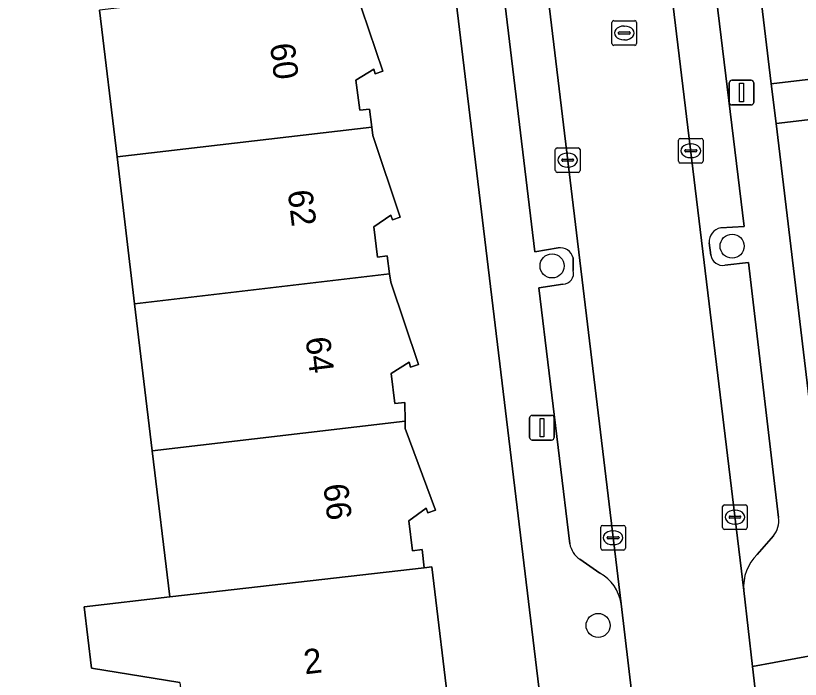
# Model space of a CAD drawing. Extents: x 162073 to 163043, y 381818 to 382561.
# Drawn here: x 162337.92 to 162369.75, y 382277.89 to 382304.8 of the extents above; entities that cross this region are included whole.
import ezdxf

# ---------------------------------------------------------------- set-up
doc = ezdxf.new("R2010")
doc.units = 0
for name, color, linetype in [('IMGEO_Boom', 7, 'Continuous'), ('IMGEO_Erf', 7, 'Continuous'), ('IMGEO_Kolk', 7, 'Continuous'), ('IMGEO_Lichtmast', 7, 'Continuous'), ('IMGEO_Pand', 7, 'Continuous'), ('IMGEO_Pand_nummerreeks', 7, 'Continuous'), ('IMGEO_Parkeervlak_open', 7, 'Continuous'), ('IMGEO_Rijbaan_lokaal_open', 7, 'Continuous'), ('IMGEO_Rioolput', 7, 'Continuous'), ('IMGEO_Voetpad_open', 7, 'Continuous')]:
    doc.layers.add(name, color=color, linetype=linetype)

msp = doc.modelspace()

# ---------------------------------------------------------------- linework, layer by layer
at = {"layer": 'IMGEO_Boom'}
for centre in [(162366.981, 382295.456), (162359.677, 382294.655), (162361.545, 382280.073)]:
    msp.add_circle(centre, 0.489, dxfattribs=at)
at = {"layer": 'IMGEO_Erf'}
for points in [[(162363.534, 382344.049), (162368.571, 382302.036), (162372.693, 382302.53)], [(162359.231, 382276.781), (162352.611, 382331.718)], [(162351.677, 382305.916), (162352.818, 382302.551), (162352.506, 382302.445), (162352.442, 382302.635), (162351.721, 382302.19), (162351.875, 382300.969), (162352.271, 382301.019), (162352.364, 382300.284), (162352.407, 382299.948), (162353.516, 382296.633), (162353.204, 382296.527), (162353.14, 382296.717), (162352.443, 382296.236), (162352.597, 382295.015), (162352.993, 382295.065), (162353.087, 382294.328), (162353.13, 382293.993), (162354.252, 382290.661), (162353.94, 382290.555), (162353.876, 382290.745), (162353.149, 382290.293), (162353.303, 382289.072), (162353.699, 382289.122), (162353.712, 382288.36), (162353.717, 382288.058), (162354.948, 382284.743), (162354.636, 382284.637), (162354.572, 382284.827), (162353.863, 382284.321), (162354.017, 382283.1), (162354.413, 382283.15), (162354.489, 382282.413), (162354.8, 382282.448), (162355.54, 382276.253)], [(162344.581, 382277.765), (162340.988, 382278.342), (162340.69, 382280.824), (162344.164, 382281.24), (162343.455, 382287.16), (162342.741, 382293.117), (162342.028, 382299.074), (162341.314, 382305.032)], [(162372.108, 382300.826), (162368.764, 382300.425), (162371.326, 382279.053)]]:
    msp.add_lwpolyline(points, dxfattribs=at)
at = {"layer": 'IMGEO_Kolk'}
for p, q in [((162364.805, 382298.9), (162364.805, 382299.752)), ((162364.88, 382299.826), (162365.732, 382299.826)), ((162365.293, 382299.606), (162365.318, 382299.606)), ((162365.806, 382299.752), (162365.806, 382298.9)), ((162359.809, 382298.52), (162359.809, 382299.372)), ((162359.884, 382299.446), (162360.736, 382299.446)), ((162360.81, 382299.372), (162360.81, 382298.52)), ((162365.064, 382299.32), (162365.064, 382299.332)), ((162365.502, 382299.283), (162365.104, 382299.283)), ((162365.107, 382299.369), (162365.505, 382299.369)), ((162365.548, 382299.332), (162365.548, 382299.32)), ((162360.068, 382298.94), (162360.068, 382298.952)), ((162360.111, 382298.989), (162360.509, 382298.989)), ((162360.297, 382299.226), (162360.322, 382299.226)), ((162360.552, 382298.952), (162360.552, 382298.94)), ((162365.316, 382299.046), (162365.291, 382299.046)), ((162360.506, 382298.903), (162360.108, 382298.903)), ((162360.32, 382298.666), (162360.295, 382298.666)), ((162365.732, 382298.826), (162364.88, 382298.826)), ((162360.736, 382298.446), (162359.884, 382298.446)), ((162366.671, 382284.966), (162367.523, 382284.966)), ((162366.596, 382284.04), (162366.596, 382284.892)), ((162367.084, 382284.746), (162367.109, 382284.746)), ((162367.597, 382284.892), (162367.597, 382284.04)), ((162366.855, 382284.46), (162366.855, 382284.472)), ((162367.293, 382284.423), (162366.895, 382284.423)), ((162366.898, 382284.509), (162367.296, 382284.509)), ((162367.339, 382284.472), (162367.339, 382284.46)), ((162361.651, 382283.204), (162361.651, 382284.056)), ((162361.726, 382284.13), (162362.578, 382284.13)), ((162362.652, 382284.056), (162362.652, 382283.204)), ((162367.107, 382284.186), (162367.082, 382284.186)), ((162361.953, 382283.673), (162362.351, 382283.673)), ((162362.139, 382283.91), (162362.164, 382283.91)), ((162367.523, 382283.966), (162366.671, 382283.966)), ((162361.91, 382283.624), (162361.91, 382283.636)), ((162362.348, 382283.587), (162361.95, 382283.587)), ((162362.162, 382283.35), (162362.137, 382283.35)), ((162362.394, 382283.636), (162362.394, 382283.624)), ((162362.578, 382283.13), (162361.726, 382283.13))]:
    msp.add_line(p, q, dxfattribs=at)
for points in [[(162364.805, 382298.9), (162364.805, 382299.752)], [(162364.88, 382299.826), (162365.732, 382299.826)], [(162365.806, 382299.752), (162365.806, 382298.9)], [(162359.809, 382298.52), (162359.809, 382299.372)], [(162359.884, 382299.446), (162360.736, 382299.446)], [(162360.81, 382299.372), (162360.81, 382298.52)], [(162365.732, 382298.826), (162364.88, 382298.826)], [(162360.736, 382298.446), (162359.884, 382298.446)], [(162366.671, 382284.966), (162367.523, 382284.966)], [(162366.596, 382284.04), (162366.596, 382284.892)], [(162367.597, 382284.892), (162367.597, 382284.04)], [(162361.651, 382283.204), (162361.651, 382284.056)], [(162361.726, 382284.13), (162362.578, 382284.13)], [(162362.652, 382284.056), (162362.652, 382283.204)], [(162367.523, 382283.966), (162366.671, 382283.966)], [(162362.578, 382283.13), (162361.726, 382283.13)]]:
    msp.add_lwpolyline(points, dxfattribs=at)
for centre, radius, start, end in [((162364.882, 382299.75), 0.0765, 91.552, 178.448), ((162364.882, 382299.75), 0.0765, 91.552, 178.448), ((162365.73, 382299.75), 0.0765, 1.552, 88.448), ((162365.73, 382299.75), 0.0765, 1.552, 88.448), ((162359.886, 382299.37), 0.0765, 91.552, 178.448), ((162359.886, 382299.37), 0.0765, 91.552, 178.448), ((162360.734, 382299.37), 0.0765, 1.552, 88.448), ((162360.734, 382299.37), 0.0765, 1.552, 88.448), ((162365.104, 382299.329), 0.0403, 85.8775, 175.7526), ((162365.101, 382299.319), 0.0366, 178.938, 274.7102), ((162365.505, 382299.326), 0.043, 264.8664, 352.4533), ((162365.509, 382299.331), 0.0386, 1.7309, 96.639), ((162360.108, 382298.949), 0.0403, 85.8775, 175.7526), ((162360.513, 382298.951), 0.0386, 1.7309, 96.639), ((162360.105, 382298.939), 0.0366, 178.938, 274.7102), ((162360.509, 382298.946), 0.043, 264.8664, 352.4533), ((162364.882, 382298.902), 0.0765, 181.552, 268.448), ((162364.882, 382298.902), 0.0765, 181.552, 268.448), ((162365.73, 382298.902), 0.0765, 271.552, 358.448), ((162365.73, 382298.902), 0.0765, 271.552, 358.448), ((162359.886, 382298.522), 0.0765, 181.552, 268.448), ((162359.886, 382298.522), 0.0765, 181.552, 268.448), ((162360.734, 382298.522), 0.0765, 271.552, 358.448), ((162360.734, 382298.522), 0.0765, 271.552, 358.448), ((162366.673, 382284.89), 0.0765, 91.552, 178.448), ((162366.673, 382284.89), 0.0765, 91.552, 178.448), ((162367.521, 382284.89), 0.0765, 1.552, 88.448), ((162367.521, 382284.89), 0.0765, 1.552, 88.448), ((162366.895, 382284.469), 0.0403, 85.8775, 175.7526), ((162366.892, 382284.459), 0.0366, 178.938, 274.7102), ((162367.296, 382284.466), 0.043, 264.8664, 352.4533), ((162367.3, 382284.471), 0.0386, 1.7309, 96.639), ((162361.728, 382284.054), 0.0765, 91.552, 178.448), ((162361.728, 382284.054), 0.0765, 91.552, 178.448), ((162362.576, 382284.054), 0.0765, 1.552, 88.448), ((162362.576, 382284.054), 0.0765, 1.552, 88.448), ((162366.673, 382284.042), 0.0765, 181.552, 268.448), ((162366.673, 382284.042), 0.0765, 181.552, 268.448), ((162367.521, 382284.042), 0.0765, 271.552, 358.448), ((162367.521, 382284.042), 0.0765, 271.552, 358.448), ((162361.95, 382283.633), 0.0403, 85.8775, 175.7526), ((162362.355, 382283.635), 0.0386, 1.7309, 96.639), ((162361.947, 382283.623), 0.0366, 178.938, 274.7102), ((162362.351, 382283.63), 0.043, 264.8664, 352.4533), ((162361.728, 382283.206), 0.0765, 181.552, 268.448), ((162361.728, 382283.206), 0.0765, 181.552, 268.448), ((162362.576, 382283.206), 0.0765, 271.552, 358.448), ((162362.576, 382283.206), 0.0765, 271.552, 358.448)]:
    msp.add_arc(centre, radius, start, end, dxfattribs=at)
for centre, major_axis, ratio, start_param, end_param in [((162365.292, 382299.326), (-0.387, 0.002), 0.722429, 4.712389, 7.853982), ((162365.317, 382299.326), (-0.39, 0.002), 0.717154, 1.570796, 4.712389), ((162360.296, 382298.946), (-0.387, 0.002), 0.722429, 4.712389, 7.853982), ((162360.321, 382298.946), (-0.39, 0.002), 0.717154, 1.570796, 4.712389), ((162367.083, 382284.466), (-0.387, 0.002), 0.722429, 4.712389, 7.853982), ((162367.108, 382284.466), (-0.39, 0.002), 0.717154, 1.570796, 4.712389), ((162362.138, 382283.63), (-0.387, 0.002), 0.722429, 4.712389, 7.853982), ((162362.163, 382283.63), (-0.39, 0.002), 0.717154, 1.570796, 4.712389)]:
    msp.add_ellipse(centre, major_axis=major_axis, ratio=ratio, start_param=start_param, end_param=end_param, dxfattribs=at)
at = {"layer": 'IMGEO_Lichtmast'}
for p, q in [((162366.967, 382302.186), (162367.757, 382302.186)), ((162367.757, 382302.186), (162366.967, 382302.186)), ((162366.867, 382301.286), (162366.867, 382302.086)), ((162366.867, 382302.086), (162366.867, 382301.286)), ((162367.857, 382302.086), (162367.857, 382301.286)), ((162367.857, 382301.286), (162367.857, 382302.086)), ((162367.757, 382301.186), (162366.967, 382301.186)), ((162366.967, 382301.186), (162367.757, 382301.186)), ((162358.768, 382287.693), (162358.768, 382288.493)), ((162358.768, 382288.493), (162358.768, 382287.693)), ((162358.868, 382288.593), (162359.658, 382288.593)), ((162359.658, 382288.593), (162358.868, 382288.593)), ((162359.758, 382288.493), (162359.758, 382287.693)), ((162359.758, 382287.693), (162359.758, 382288.493)), ((162359.658, 382287.593), (162358.868, 382287.593)), ((162358.868, 382287.593), (162359.658, 382287.593))]:
    msp.add_line(p, q, dxfattribs=at)
for points in [[(162367.287, 382302.061), (162367.437, 382302.061), (162367.437, 382301.311), (162367.287, 382301.311), (162367.287, 382302.061)], [(162359.188, 382288.468), (162359.338, 382288.468), (162359.338, 382287.718), (162359.188, 382287.718), (162359.188, 382288.468)]]:
    msp.add_lwpolyline(points, dxfattribs=at)
for centre, start, end in [((162366.967, 382302.086), 90, 180), ((162366.967, 382302.086), 90, 180), ((162367.757, 382302.086), 0, 90), ((162367.757, 382302.086), 360, 90), ((162366.967, 382301.286), 180, 270), ((162366.967, 382301.286), 180, 270), ((162367.757, 382301.286), 270, 0), ((162367.757, 382301.286), 270, 0), ((162358.868, 382288.493), 90, 180), ((162358.868, 382288.493), 90, 180), ((162359.658, 382288.493), 0, 90), ((162359.658, 382288.493), 360, 90), ((162358.868, 382287.693), 180, 270), ((162358.868, 382287.693), 180, 270), ((162359.658, 382287.693), 270, 0), ((162359.658, 382287.693), 270, 0)]:
    msp.add_arc(centre, 0.1, start, end, dxfattribs=at)
at = {"layer": 'IMGEO_Pand'}
for points in [[(162342.028, 382299.074), (162352.364, 382300.284), (162352.271, 382301.019), (162351.875, 382300.969), (162351.721, 382302.19), (162352.442, 382302.635), (162352.506, 382302.445), (162352.818, 382302.551), (162351.677, 382305.916), (162351.641, 382306.241), (162341.314, 382305.032)], [(162342.741, 382293.117), (162353.087, 382294.328), (162352.993, 382295.065), (162352.597, 382295.015), (162352.443, 382296.236), (162353.14, 382296.717), (162353.204, 382296.527), (162353.516, 382296.633), (162352.407, 382299.948), (162352.364, 382300.284), (162342.028, 382299.074)], [(162342.741, 382293.117), (162343.455, 382287.16), (162353.712, 382288.36), (162353.699, 382289.122), (162353.303, 382289.072), (162353.149, 382290.293), (162353.876, 382290.745), (162353.94, 382290.555), (162354.252, 382290.661), (162353.13, 382293.993), (162353.087, 382294.328)], [(162353.717, 382288.058), (162353.712, 382288.36), (162343.455, 382287.16), (162344.164, 382281.24), (162354.489, 382282.413), (162354.413, 382283.15), (162354.017, 382283.1), (162353.863, 382284.321), (162354.572, 382284.827), (162354.636, 382284.637), (162354.948, 382284.743)], [(162354.8, 382282.448), (162354.489, 382282.413), (162344.164, 382281.24), (162340.69, 382280.824), (162340.988, 382278.342), (162344.581, 382277.765), (162344.914, 382274.984), (162355.54, 382276.253)]]:
    msp.add_lwpolyline(points, close=True, dxfattribs=at)
at = {"layer": 'IMGEO_Parkeervlak_open'}
for points in [[(162348.044, 382442.765), (162351.073, 382417.25), (162359.505, 382347.328), (162359.881, 382344.208), (162361.255, 382332.813), (162367.454, 382281.495)], [(162362.475, 382280.956), (162354.936, 382343.632), (162354.563, 382346.738), (162345.763, 382419.899)], [(162357.163, 382318.403), (162356.216, 382318.271), (162357.497, 382307.467), (162357.684, 382306.021), (162358.978, 382295.227), (162359.919, 382295.391)], [(162366.52, 382296.203), (162367.468, 382296.256), (162366.156, 382307.042), (162365.233, 382306.951)], [(162366.115, 382295.091), (162366.049, 382295.594)], [(162360.53, 382294.979), (162360.537, 382294.467)], [(162368.858, 382284.454), (162367.639, 382294.796), (162366.684, 382294.682)], [(162360.12, 382293.913), (162359.144, 382293.769), (162360.393, 382283.388)], [(162367.993, 382282.95), (162368.655, 382283.709)], [(162360.801, 382282.759), (162361.617, 382282.194)]]:
    msp.add_lwpolyline(points, dxfattribs=at)
for centre, radius, start, end in [((162366.654, 382295.613), 0.605, 102.7541, 181.8093), ((162359.995, 382294.844), 0.552, 14.1562, 97.8599), ((162366.608, 382295.176), 0.5, 189.7933, 278.7891), ((162360.103, 382294.36), 0.447, 272.2378, 13.8241), ((162367.976, 382284.294), 0.896, 319.2348, 10.281), ((162361.362, 382283.57), 0.986, 190.6196, 235.3192), ((162369.261, 382281.653), 1.813, 134.3437, 185.0023), ((162360.827, 382280.73), 1.663, 7.7955, 61.6525)]:
    msp.add_arc(centre, radius, start, end, dxfattribs=at)
at = {"layer": 'IMGEO_Rijbaan_lokaal_open'}
msp.add_lwpolyline([(162361.255, 382332.813), (162359.881, 382344.208), (162354.936, 382343.632), (162362.475, 382280.956), (162362.933, 382277.183), (162363.102, 382275.786), (162368.042, 382276.425), (162367.807, 382278.409), (162367.454, 382281.495)], close=True, dxfattribs=at)
at = {"layer": 'IMGEO_Rioolput'}
for p, q in [((162362.106, 382303.676), (162362.106, 382304.528)), ((162362.181, 382304.602), (162363.033, 382304.602)), ((162362.594, 382304.382), (162362.619, 382304.382)), ((162363.107, 382304.528), (162363.107, 382303.676)), ((162362.365, 382304.096), (162362.365, 382304.108)), ((162362.803, 382304.059), (162362.405, 382304.059)), ((162362.408, 382304.145), (162362.806, 382304.145)), ((162362.849, 382304.108), (162362.849, 382304.096)), ((162362.617, 382303.822), (162362.592, 382303.822)), ((162363.033, 382303.602), (162362.181, 382303.602))]:
    msp.add_line(p, q, dxfattribs=at)
for points in [[(162362.106, 382303.676), (162362.106, 382304.528)], [(162362.181, 382304.602), (162363.033, 382304.602)], [(162363.107, 382304.528), (162363.107, 382303.676)], [(162363.033, 382303.602), (162362.181, 382303.602)]]:
    msp.add_lwpolyline(points, dxfattribs=at)
for centre, radius, start, end in [((162362.183, 382304.526), 0.0765, 91.552, 178.448), ((162362.183, 382304.526), 0.0765, 91.552, 178.448), ((162363.031, 382304.526), 0.0765, 1.552, 88.448), ((162363.031, 382304.526), 0.0765, 1.552, 88.448), ((162362.405, 382304.105), 0.0403, 85.8775, 175.7526), ((162362.402, 382304.095), 0.0366, 178.938, 274.7102), ((162362.806, 382304.102), 0.043, 264.8664, 352.4533), ((162362.81, 382304.107), 0.0386, 1.7309, 96.639), ((162362.183, 382303.678), 0.0765, 181.552, 268.448), ((162362.183, 382303.678), 0.0765, 181.552, 268.448), ((162363.031, 382303.678), 0.0765, 271.552, 358.448), ((162363.031, 382303.678), 0.0765, 271.552, 358.448)]:
    msp.add_arc(centre, radius, start, end, dxfattribs=at)
for centre, major_axis, ratio, start_param, end_param in [((162362.593, 382304.102), (-0.387, 0.002), 0.722429, 4.712389, 7.853982), ((162362.618, 382304.102), (-0.39, 0.002), 0.717154, 1.570796, 4.712389)]:
    msp.add_ellipse(centre, major_axis=major_axis, ratio=ratio, start_param=start_param, end_param=end_param, dxfattribs=at)
at = {"layer": 'IMGEO_Voetpad_open'}
for points in [[(162337.917, 382450.535), (162340.263, 382437.31), (162340.998, 382430.969), (162340.705, 382430.935), (162340.861, 382429.63), (162341.57, 382423.721), (162346.622, 382381.623), (162346.801, 382380.128), (162352.611, 382331.718), (162359.231, 382276.781), (162362.933, 382277.183), (162362.475, 382280.956)], [(162368.764, 382300.425), (162368.571, 382302.036), (162363.534, 382344.049), (162363.351, 382345.572), (162359.035, 382381.573), (162358.854, 382383.086), (162354.525, 382419.192), (162354.358, 382420.586), (162352.061, 382439.747)], [(162359.919, 382295.391), (162358.978, 382295.227), (162357.684, 382306.021), (162357.497, 382307.467), (162356.216, 382318.271), (162357.163, 382318.403)], [(162365.233, 382306.951), (162366.156, 382307.042), (162367.468, 382296.256), (162366.52, 382296.203)], [(162372.693, 382302.53), (162368.571, 382302.036), (162368.764, 382300.425), (162372.108, 382300.826)], [(162367.454, 382281.495), (162367.807, 382278.409), (162371.326, 382279.053), (162368.764, 382300.425)], [(162366.049, 382295.594), (162366.115, 382295.091)], [(162360.537, 382294.467), (162360.53, 382294.979)], [(162366.684, 382294.682), (162367.639, 382294.796), (162368.858, 382284.454)], [(162360.393, 382283.388), (162359.144, 382293.769), (162360.12, 382293.913)], [(162368.655, 382283.709), (162367.993, 382282.95)], [(162361.617, 382282.194), (162360.801, 382282.759)], [(162371.326, 382279.053), (162367.807, 382278.409), (162368.042, 382276.425), (162369.691, 382262.527), (162378.585, 382263.179), (162374.62, 382266.209), (162374.23, 382266.507), (162374.163, 382267.252), (162374.13, 382267.694), (162372.914, 382267.549), (162372.327, 382272.475), (162423.357, 382278.525)]]:
    msp.add_lwpolyline(points, dxfattribs=at)
for centre, radius, start, end in [((162366.654, 382295.613), 0.605, 102.7541, 181.8093), ((162359.995, 382294.844), 0.552, 14.1562, 97.8599), ((162366.608, 382295.176), 0.5, 189.7933, 278.7891), ((162360.103, 382294.36), 0.447, 272.2378, 13.8241), ((162367.976, 382284.294), 0.896, 319.2348, 10.281), ((162361.362, 382283.57), 0.986, 190.6196, 235.3192), ((162369.261, 382281.653), 1.813, 134.3437, 185.0023), ((162360.827, 382280.73), 1.663, 7.7955, 61.6525)]:
    msp.add_arc(centre, radius, start, end, dxfattribs=at)

# ---------------------------------------------------------------- texts
at = {"layer": 'IMGEO_Pand_nummerreeks'}
for s, rotation, p in [('60', 276.9037, (162348.23, 382303.641)), ('62', 276.9037, (162348.95, 382297.69)), ('64', 276.9037, (162349.671, 382291.729)), ('66', 276.9039, (162350.393, 382285.771)), ('2', 6.8125, (162349.653, 382278.088))]:
    msp.add_text(s, height=1, rotation=rotation, dxfattribs=at).set_placement(p)

doc.saveas('drawing.dxf')
